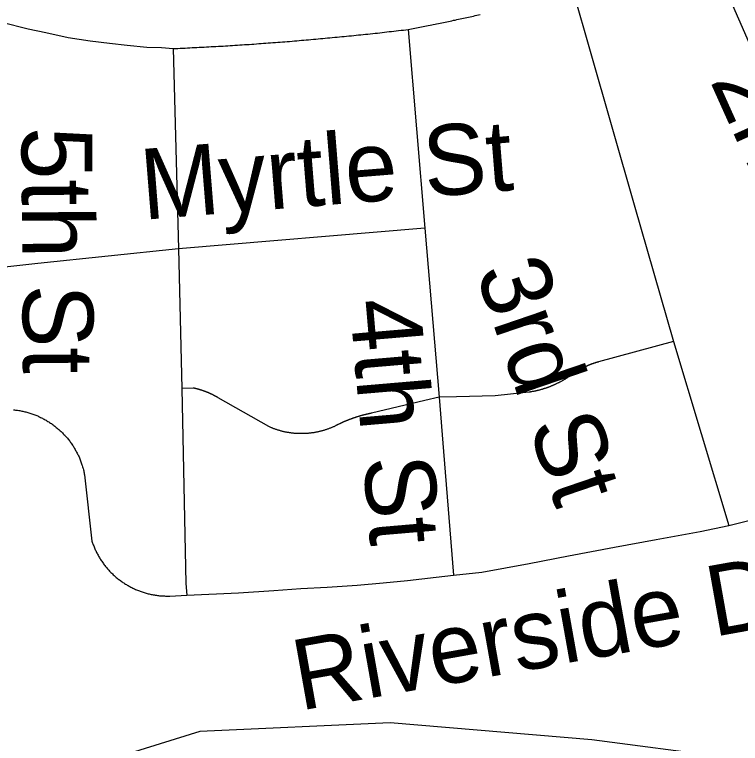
# Model space of a CAD drawing. Extents: x 1268485 to 1426702, y 514839 to 616766.
# Drawn here: x 1381847 to 1382689, y 545651 to 546497 of the extents above; entities that cross this region are included whole.
import ezdxf

# ---------------------------------------------------------------- set-up
doc = ezdxf.new("R2010")
doc.units = 0
for name, color, linetype in [('Old_Level_10', 7, 'Continuous'), ('Old_Level_35', 7, 'Continuous'), ('Old_Level_58', 7, 'Continuous')]:
    doc.layers.add(name, color=color, linetype=linetype)

msp = doc.modelspace()

# ---------------------------------------------------------------- linework, layer by layer
at = {"layer": 'Old_Level_35'}
for p, q in [((1382303.359, 546480.207), (1382322.839, 546249.677)), ((1382030.639, 546458.01), (1382036.996, 546225.327)), ((1382322.839, 546249.677), (1382036.996, 546225.327)), ((1382322.839, 546249.677), (1382339.243, 546053.186)), ((1382036.996, 546225.327), (1382040.892, 546063.49)), ((1382611.45, 546117.982), (1382524.507, 546094.248)), ((1382611.45, 546117.982), (1382675.733, 545904.113)), ((1382054.015, 546063.798), (1382040.892, 546063.49)), ((1382141.675, 546019.147), (1382082.825, 546052.571)), ((1381927.703, 545963.168), (1381936.213, 545886.171)), ((1382026.641, 545822.297), (1382046.326, 545823.272))]:
    msp.add_line(p, q, dxfattribs=at)
for points in [[(1382648.051, 546581.195), (1382737.967, 546375.887), (1382809.837, 546208), (1382860.588, 546089.993), (1382906.212, 545996.336)], [(1382494.98, 546524.293), (1382514.767, 546454.934), (1382565.62, 546276.437), (1382611.45, 546117.982)], [(1381800.674, 546496.303), (1381862.292, 546480.924), (1381882.797, 546476.516), (1381908.839, 546470.929), (1381934.368, 546466.981), (1381956.616, 546464.264), (1381977.121, 546462.009), (1381999.882, 546459.804), (1382017.106, 546459.241), (1382030.639, 546458.01)], [(1382303.359, 546480.207), (1382305.409, 546480.566), (1382307.357, 546480.924), (1382309.203, 546481.335), (1382311.253, 546481.694), (1382313.099, 546482.052), (1382315.149, 546482.462), (1382317.097, 546482.872), (1382319.045, 546483.232), (1382320.993, 546483.642), (1382322.839, 546484), (1382324.889, 546484.359), (1382326.735, 546484.77), (1382328.785, 546485.18), (1382330.733, 546485.538), (1382332.579, 546485.948), (1382334.629, 546486.307), (1382336.475, 546486.768), (1382338.525, 546487.128), (1382340.473, 546487.589), (1382342.421, 546487.948), (1382344.369, 546488.306), (1382346.215, 546488.768), (1382348.265, 546489.127), (1382350.111, 546489.588), (1382352.161, 546489.947), (1382354.007, 546490.357), (1382355.955, 546490.819), (1382358.005, 546491.177), (1382359.851, 546491.639), (1382361.901, 546491.997), (1382363.747, 546492.459), (1382365.797, 546492.869), (1382367.643, 546493.33), (1382369.591, 546493.689), (1382371.539, 546494.15), (1382373.487, 546494.56), (1382375.332, 546495.022), (1382377.383, 546495.381), (1382379.228, 546495.791), (1382381.279, 546496.252), (1382383.124, 546496.713), (1382385.175, 546497.124), (1382387.02, 546497.585)], [(1382030.639, 546458.01), (1382033.408, 546458.113), (1382036.176, 546458.266), (1382038.842, 546458.369), (1382041.61, 546458.523), (1382044.378, 546458.625), (1382047.146, 546458.728), (1382049.914, 546458.933), (1382052.785, 546459.086), (1382055.451, 546459.189), (1382058.219, 546459.291), (1382060.987, 546459.496), (1382063.755, 546459.651), (1382066.524, 546459.753), (1382069.292, 546459.958), (1382071.957, 546460.061), (1382074.726, 546460.266), (1382077.494, 546460.368), (1382080.262, 546460.573), (1382083.133, 546460.676), (1382085.901, 546460.881), (1382088.669, 546460.984), (1382091.335, 546461.189), (1382094.103, 546461.394), (1382096.871, 546461.496), (1382099.64, 546461.701), (1382102.408, 546461.855), (1382105.176, 546462.06), (1382107.842, 546462.265), (1382110.61, 546462.419), (1382113.378, 546462.572), (1382116.146, 546462.726), (1382119.017, 546462.932), (1382121.785, 546463.137), (1382124.451, 546463.29), (1382127.219, 546463.547), (1382129.987, 546463.752), (1382132.755, 546463.957), (1382135.524, 546464.11), (1382138.292, 546464.315), (1382140.958, 546464.572), (1382143.726, 546464.725), (1382146.494, 546464.93), (1382149.262, 546465.187), (1382152.03, 546465.392), (1382154.799, 546465.546), (1382157.464, 546465.802), (1382160.335, 546466.007), (1382163.103, 546466.263), (1382165.871, 546466.417), (1382168.64, 546466.673), (1382171.408, 546466.93), (1382174.176, 546467.135), (1382176.842, 546467.391), (1382179.61, 546467.648), (1382182.378, 546467.801), (1382185.146, 546468.058), (1382187.914, 546468.314), (1382190.58, 546468.57), (1382193.348, 546468.826), (1382196.117, 546469.083), (1382198.885, 546469.288), (1382201.653, 546469.544), (1382204.421, 546469.801), (1382207.087, 546470.057), (1382209.855, 546470.313), (1382212.623, 546470.569), (1382215.391, 546470.826), (1382218.16, 546471.082), (1382220.825, 546471.339), (1382223.593, 546471.646), (1382226.362, 546471.851), (1382229.13, 546472.107), (1382231.898, 546472.415), (1382234.666, 546472.671), (1382237.537, 546472.927), (1382240.203, 546473.235), (1382242.971, 546473.492), (1382245.739, 546473.799), (1382248.507, 546474.055), (1382251.276, 546474.363), (1382254.044, 546474.67), (1382256.709, 546474.927), (1382259.478, 546475.235), (1382262.246, 546475.542), (1382265.014, 546475.798), (1382267.782, 546476.106), (1382270.55, 546476.413), (1382273.216, 546476.773), (1382275.984, 546477.08), (1382278.753, 546477.388), (1382281.418, 546477.695), (1382284.084, 546478.003), (1382286.852, 546478.31), (1382289.62, 546478.618), (1382292.388, 546478.926), (1382295.157, 546479.233), (1382297.925, 546479.541), (1382300.591, 546479.899), (1382303.359, 546480.207)], [(1382036.996, 546225.327), (1381873.365, 546208.615), (1381734.339, 546192.826), (1381718.243, 546194.313)], [(1382524.507, 546094.248), (1382524.2, 546094.145), (1382523.892, 546094.043), (1382523.482, 546093.991), (1382523.277, 546093.889), (1382522.867, 546093.838), (1382522.662, 546093.684), (1382522.252, 546093.633), (1382521.842, 546093.479), (1382521.637, 546093.376), (1382521.227, 546093.325), (1382521.022, 546093.171), (1382520.611, 546093.12), (1382520.406, 546093.018), (1382519.996, 546092.863), (1382519.586, 546092.813), (1382519.381, 546092.71), (1382518.971, 546092.556), (1382518.766, 546092.505), (1382518.356, 546092.351), (1382518.151, 546092.248), (1382517.741, 546092.146), (1382517.536, 546092.043), (1382517.126, 546091.941), (1382516.715, 546091.838), (1382516.51, 546091.685), (1382516.1, 546091.582), (1382515.895, 546091.428), (1382515.485, 546091.377), (1382515.28, 546091.275), (1382514.87, 546091.12), (1382514.665, 546091.018), (1382514.255, 546090.865), (1382514.05, 546090.762), (1382513.64, 546090.608), (1382513.332, 546090.505), (1382513.025, 546090.352), (1382512.717, 546090.249), (1382512.409, 546090.147), (1382512.102, 546089.993), (1382511.794, 546089.788), (1382511.487, 546089.685), (1382511.077, 546089.583), (1382510.871, 546089.429), (1382510.461, 546089.327), (1382510.256, 546089.172), (1382510.051, 546089.019), (1382509.641, 546088.865), (1382509.334, 546088.762), (1382509.026, 546088.609), (1382508.718, 546088.455), (1382508.411, 546088.301), (1382508.103, 546088.199), (1382507.796, 546088.045), (1382507.488, 546087.891), (1382507.283, 546087.737), (1382506.873, 546087.635), (1382506.668, 546087.429), (1382506.258, 546087.327), (1382505.95, 546087.122), (1382505.745, 546087.019), (1382505.335, 546086.814), (1382505.13, 546086.712), (1382504.72, 546086.507), (1382504.515, 546086.353), (1382504.207, 546086.199), (1382503.9, 546086.046), (1382503.592, 546085.892), (1382503.285, 546085.738), (1382502.977, 546085.584), (1382502.772, 546085.431), (1382502.362, 546085.226), (1382502.157, 546085.071), (1382501.849, 546084.918), (1382501.542, 546084.764), (1382501.234, 546084.559), (1382501.029, 546084.456), (1382500.619, 546084.251), (1382500.414, 546084.046), (1382500.106, 546083.893), (1382499.799, 546083.739), (1382499.491, 546083.585), (1382499.286, 546083.38), (1382498.876, 546083.175), (1382498.671, 546083.021), (1382498.363, 546082.867), (1382498.158, 546082.713), (1382497.748, 546082.508), (1382497.543, 546082.303), (1382497.235, 546082.15), (1382496.825, 546081.945), (1382496.62, 546081.74), (1382496.415, 546081.585), (1382496.108, 546081.38), (1382495.8, 546081.175), (1382495.493, 546081.022), (1382495.288, 546080.817), (1382494.98, 546080.612), (1382494.775, 546080.458), (1382494.365, 546080.253)], [(1382494.365, 546080.253), (1382493.955, 546079.945), (1382493.545, 546079.587), (1382493.032, 546079.227), (1382492.622, 546078.92), (1382492.109, 546078.561), (1382491.597, 546078.254), (1382491.289, 546077.946), (1382490.776, 546077.639), (1382490.264, 546077.229), (1382489.854, 546076.921), (1382489.341, 546076.613), (1382488.828, 546076.306), (1382488.418, 546075.998), (1382488.008, 546075.691), (1382487.496, 546075.383), (1382486.983, 546075.126), (1382486.47, 546074.819), (1382485.958, 546074.511), (1382485.548, 546074.204), (1382485.137, 546073.948), (1382484.625, 546073.64), (1382484.112, 546073.333), (1382483.6, 546073.076), (1382483.087, 546072.768), (1382482.574, 546072.512), (1382482.164, 546072.205), (1382481.652, 546071.948), (1382481.139, 546071.64), (1382480.626, 546071.385), (1382480.114, 546071.128), (1382479.601, 546070.82), (1382479.088, 546070.564), (1382478.576, 546070.308), (1382478.166, 546070.052), (1382477.653, 546069.795), (1382477.14, 546069.539), (1382476.628, 546069.334), (1382476.115, 546069.077), (1382475.603, 546068.821), (1382475.09, 546068.565), (1382474.577, 546068.309), (1382474.167, 546068.052), (1382473.655, 546067.796), (1382473.142, 546067.642), (1382472.527, 546067.386), (1382472.014, 546067.129), (1382471.501, 546066.924), (1382470.989, 546066.668), (1382470.476, 546066.514), (1382469.964, 546066.258), (1382469.451, 546066.053), (1382468.836, 546065.796), (1382468.426, 546065.643), (1382467.913, 546065.438), (1382467.4, 546065.181), (1382466.785, 546064.976), (1382466.273, 546064.823), (1382465.76, 546064.618), (1382465.247, 546064.413), (1382464.735, 546064.259), (1382464.12, 546064.054), (1382463.607, 546063.9), (1382463.094, 546063.695), (1382462.479, 546063.49), (1382461.967, 546063.336), (1382461.454, 546063.131), (1382460.839, 546062.977), (1382460.326, 546062.823), (1382459.916, 546062.618), (1382459.403, 546062.516), (1382458.788, 546062.311), (1382458.276, 546062.106), (1382457.66, 546062.003), (1382457.148, 546061.9), (1382456.635, 546061.695), (1382456.02, 546061.542), (1382455.507, 546061.44), (1382454.995, 546061.234), (1382454.38, 546061.132), (1382453.867, 546060.978), (1382453.252, 546060.875), (1382452.739, 546060.773), (1382452.227, 546060.619), (1382451.611, 546060.517), (1382451.099, 546060.363), (1382450.484, 546060.26), (1382449.971, 546060.107), (1382449.458, 546060.004), (1382448.843, 546059.85), (1382448.331, 546059.799), (1382447.715, 546059.697), (1382447.203, 546059.645), (1382446.588, 546059.492), (1382446.075, 546059.389), (1382445.46, 546059.337), (1382445.05, 546059.184), (1382444.537, 546059.132), (1382443.922, 546059.081), (1382443.409, 546058.927)], [(1382040.892, 546063.49), (1382045.506, 545836.958), (1382046.326, 545823.272)], [(1382082.825, 546052.571), (1382082.62, 546052.776), (1382082.415, 546052.878), (1382082.108, 546053.083), (1382081.903, 546053.186), (1382081.492, 546053.391), (1382081.287, 546053.493), (1382080.98, 546053.698), (1382080.775, 546053.801), (1382080.467, 546054.006), (1382080.16, 546054.109), (1382079.852, 546054.314), (1382079.647, 546054.416), (1382079.339, 546054.57), (1382079.134, 546054.775), (1382078.724, 546054.878), (1382078.519, 546054.98), (1382078.212, 546055.185), (1382078.007, 546055.288), (1382077.596, 546055.441), (1382077.391, 546055.646), (1382077.084, 546055.749), (1382076.879, 546055.851), (1382076.469, 546056.006), (1382076.264, 546056.211), (1382075.956, 546056.313), (1382075.751, 546056.416), (1382075.341, 546056.569), (1382075.136, 546056.672), (1382074.828, 546056.877), (1382074.521, 546056.979), (1382074.213, 546057.133), (1382074.008, 546057.236), (1382073.7, 546057.389), (1382073.393, 546057.492), (1382073.085, 546057.646), (1382072.88, 546057.749), (1382072.47, 546057.851), (1382072.265, 546058.005), (1382071.957, 546058.107), (1382071.65, 546058.261), (1382071.342, 546058.364), (1382071.137, 546058.517), (1382070.83, 546058.62), (1382070.522, 546058.774), (1382070.215, 546058.876), (1382070.009, 546058.979), (1382069.599, 546059.132), (1382069.394, 546059.184), (1382069.087, 546059.337), (1382068.779, 546059.44), (1382068.472, 546059.542), (1382068.164, 546059.697), (1382067.856, 546059.799), (1382067.651, 546059.85), (1382067.241, 546060.004), (1382067.036, 546060.107), (1382066.729, 546060.26), (1382066.421, 546060.312), (1382066.113, 546060.414), (1382065.908, 546060.568), (1382065.498, 546060.619), (1382065.293, 546060.773), (1382064.883, 546060.824), (1382064.576, 546060.927), (1382064.371, 546061.08), (1382063.96, 546061.132), (1382063.755, 546061.234), (1382063.345, 546061.337), (1382063.14, 546061.44), (1382062.833, 546061.49), (1382062.525, 546061.645), (1382062.218, 546061.695), (1382061.91, 546061.798), (1382061.602, 546061.9), (1382061.397, 546062.003), (1382060.987, 546062.055), (1382060.782, 546062.208), (1382060.372, 546062.26), (1382060.167, 546062.311), (1382059.859, 546062.413), (1382059.449, 546062.516), (1382059.244, 546062.567), (1382058.834, 546062.67), (1382058.629, 546062.772), (1382058.219, 546062.823), (1382058.014, 546062.875), (1382057.706, 546062.977), (1382057.399, 546063.08), (1382057.091, 546063.131), (1382056.784, 546063.182), (1382056.476, 546063.233), (1382056.168, 546063.388), (1382055.861, 546063.438), (1382055.451, 546063.49), (1382055.246, 546063.541), (1382054.836, 546063.643), (1382054.631, 546063.695), (1382054.426, 546063.746), (1382054.015, 546063.798)], [(1382443.409, 546058.927), (1382404.347, 546054.98), (1382359.646, 546053.493), (1382339.243, 546053.186)], [(1382339.243, 546053.186), (1382322.634, 546049.547), (1382260.913, 546034.629)], [(1382339.243, 546053.186), (1382344.472, 545990.235), (1382355.955, 545846.698)], [(1381845.375, 546038.576), (1381846.605, 546038.422), (1381847.733, 546038.32), (1381848.963, 546038.166), (1381850.091, 546038.012), (1381851.424, 546037.807), (1381852.552, 546037.602), (1381853.782, 546037.397), (1381855.012, 546037.141), (1381856.14, 546036.884), (1381857.268, 546036.628), (1381858.498, 546036.372), (1381859.626, 546036.064), (1381860.856, 546035.756), (1381861.984, 546035.449), (1381863.112, 546035.039), (1381864.24, 546034.731), (1381865.47, 546034.373), (1381866.598, 546034.013), (1381867.726, 546033.552), (1381868.853, 546033.193), (1381869.981, 546032.732), (1381871.109, 546032.322), (1381872.237, 546031.81), (1381873.365, 546031.399), (1381874.492, 546030.887), (1381875.62, 546030.374), (1381876.645, 546029.81), (1381877.773, 546029.297), (1381878.901, 546028.734), (1381879.926, 546028.169), (1381880.951, 546027.606), (1381881.977, 546027.042), (1381883.105, 546026.426), (1381884.13, 546025.811), (1381885.155, 546025.196), (1381886.283, 546024.581), (1381887.206, 546023.863), (1381888.231, 546023.248), (1381889.256, 546022.582), (1381890.281, 546021.864), (1381891.204, 546021.147), (1381892.127, 546020.429), (1381893.152, 546019.711), (1381894.075, 546018.942), (1381894.998, 546018.174), (1381896.023, 546017.456), (1381896.843, 546016.636), (1381897.868, 546015.866), (1381898.791, 546015.046), (1381899.611, 546014.226), (1381900.534, 546013.355), (1381901.354, 546012.585), (1381902.277, 546011.663), (1381903.097, 546010.792), (1381903.917, 546009.92), (1381904.738, 546009.049), (1381905.455, 546008.177), (1381906.378, 546007.306), (1381907.096, 546006.383), (1381907.916, 546005.46), (1381908.736, 546004.486), (1381909.454, 546003.563), (1381910.274, 546002.64), (1381910.889, 546001.615), (1381911.607, 546000.692), (1381912.324, 545999.667), (1381913.042, 545998.694), (1381913.76, 545997.668), (1381914.375, 545996.694), (1381914.99, 545995.618), (1381915.605, 545994.643), (1381916.22, 545993.567), (1381916.836, 545992.542), (1381917.451, 545991.517), (1381918.168, 545990.44), (1381918.579, 545989.364), (1381919.296, 545988.338), (1381919.706, 545987.211), (1381920.219, 545986.134), (1381920.834, 545985.006), (1381921.347, 545983.93), (1381921.757, 545982.802), (1381922.269, 545981.674), (1381922.782, 545980.546), (1381923.09, 545979.419), (1381923.602, 545978.291), (1381924.012, 545977.163), (1381924.423, 545975.984), (1381924.73, 545974.856), (1381925.14, 545973.728), (1381925.55, 545972.549), (1381925.858, 545971.37), (1381926.165, 545970.242), (1381926.473, 545969.064), (1381926.781, 545967.884), (1381926.986, 545966.705), (1381927.293, 545965.578), (1381927.498, 545964.398), (1381927.703, 545963.168)], [(1382260.913, 546034.629), (1382260.4, 546034.578), (1382259.99, 546034.424), (1382259.478, 546034.373), (1382259.17, 546034.27), (1382258.657, 546034.168), (1382258.247, 546034.065), (1382257.735, 546034.013), (1382257.325, 546033.86), (1382256.914, 546033.808), (1382256.504, 546033.706), (1382255.992, 546033.552), (1382255.582, 546033.501), (1382255.172, 546033.398), (1382254.761, 546033.245), (1382254.249, 546033.193), (1382253.839, 546033.04), (1382253.326, 546032.937), (1382253.018, 546032.835), (1382252.506, 546032.732), (1382252.096, 546032.63), (1382251.583, 546032.476), (1382251.276, 546032.373), (1382250.865, 546032.27), (1382250.353, 546032.168), (1382250.045, 546032.065), (1382249.533, 546031.963), (1382249.122, 546031.81), (1382248.61, 546031.707), (1382248.2, 546031.553), (1382247.79, 546031.45), (1382247.38, 546031.297), (1382246.969, 546031.194), (1382246.457, 546031.04), (1382246.149, 546030.938), (1382245.637, 546030.835), (1382245.226, 546030.682), (1382244.714, 546030.477), (1382244.406, 546030.374), (1382243.996, 546030.272), (1382243.484, 546030.117), (1382243.176, 546030.015), (1382242.663, 546029.862), (1382242.253, 546029.707), (1382241.843, 546029.554), (1382241.33, 546029.451), (1382241.023, 546029.246), (1382240.51, 546029.144), (1382240.1, 546028.99), (1382239.793, 546028.887), (1382239.28, 546028.682), (1382238.87, 546028.58), (1382238.46, 546028.374), (1382238.05, 546028.272), (1382237.64, 546028.067), (1382237.127, 546027.914), (1382236.717, 546027.811), (1382236.409, 546027.606), (1382235.897, 546027.503), (1382235.487, 546027.298), (1382235.076, 546027.144), (1382234.666, 546026.991), (1382234.256, 546026.837), (1382233.846, 546026.683), (1382233.333, 546026.478), (1382233.026, 546026.324), (1382232.616, 546026.171), (1382232.103, 546026.016), (1382231.796, 546025.811), (1382231.385, 546025.709), (1382230.873, 546025.504), (1382230.463, 546025.299), (1382230.155, 546025.145), (1382229.745, 546024.991), (1382229.232, 546024.838), (1382228.925, 546024.633), (1382228.515, 546024.428), (1382228.002, 546024.273), (1382227.592, 546024.068), (1382227.284, 546023.863), (1382226.874, 546023.71), (1382226.362, 546023.556), (1382225.952, 546023.351), (1382225.644, 546023.197), (1382225.234, 546022.992), (1382224.721, 546022.838), (1382224.414, 546022.633), (1382224.004, 546022.428), (1382223.593, 546022.172), (1382223.081, 546022.018), (1382222.773, 546021.813), (1382222.363, 546021.608), (1382221.953, 546021.454), (1382221.543, 546021.249), (1382221.133, 546021.044), (1382220.723, 546020.788), (1382220.415, 546020.634), (1382220.005, 546020.429), (1382219.492, 546020.275), (1382219.082, 546020.07)], [(1382219.082, 546020.07), (1382218.365, 546019.711), (1382217.75, 546019.301), (1382217.032, 546018.994), (1382216.212, 546018.686), (1382215.494, 546018.379), (1382214.776, 546018.019), (1382213.956, 546017.712), (1382213.238, 546017.456), (1382212.521, 546017.148), (1382211.7, 546016.789), (1382210.983, 546016.584), (1382210.265, 546016.226), (1382209.547, 546016.021), (1382208.727, 546015.764), (1382207.907, 546015.456), (1382207.087, 546015.2), (1382206.369, 546014.995), (1382205.651, 546014.739), (1382204.831, 546014.483), (1382204.011, 546014.328), (1382203.293, 546014.073), (1382202.473, 546013.867), (1382201.755, 546013.611), (1382200.833, 546013.457), (1382200.115, 546013.252), (1382199.397, 546013.047), (1382198.475, 546012.945), (1382197.757, 546012.74), (1382197.039, 546012.585), (1382196.117, 546012.432), (1382195.399, 546012.33), (1382194.579, 546012.125), (1382193.758, 546012.022), (1382193.041, 546011.868), (1382192.118, 546011.817), (1382191.4, 546011.663), (1382190.58, 546011.56), (1382189.76, 546011.509), (1382189.042, 546011.355), (1382188.119, 546011.304), (1382187.402, 546011.253), (1382186.479, 546011.202), (1382185.761, 546011.15), (1382184.839, 546011.048), (1382184.121, 546010.997), (1382183.403, 546010.945), (1382182.481, 546010.945), (1382181.763, 546010.945), (1382180.84, 546010.894), (1382180.122, 546010.894), (1382179.2, 546010.894), (1382178.482, 546010.894), (1382177.662, 546010.894), (1382176.842, 546010.945), (1382176.021, 546010.945), (1382175.201, 546010.997), (1382174.381, 546010.997), (1382173.663, 546011.048), (1382172.741, 546011.15), (1382172.023, 546011.202), (1382171.203, 546011.253), (1382170.382, 546011.304), (1382169.665, 546011.458), (1382168.742, 546011.509), (1382168.024, 546011.612), (1382167.102, 546011.663), (1382166.384, 546011.817), (1382165.666, 546011.919), (1382164.744, 546012.073), (1382164.026, 546012.175), (1382163.103, 546012.38), (1382162.385, 546012.483), (1382161.668, 546012.637), (1382160.745, 546012.791), (1382160.027, 546012.996), (1382159.207, 546013.15), (1382158.387, 546013.303), (1382157.669, 546013.508), (1382156.849, 546013.765), (1382156.131, 546013.918), (1382155.209, 546014.123), (1382154.491, 546014.38), (1382153.773, 546014.585), (1382152.953, 546014.79), (1382152.133, 546015.046), (1382151.415, 546015.303), (1382150.595, 546015.559), (1382149.877, 546015.815), (1382149.16, 546016.071), (1382148.339, 546016.379), (1382147.622, 546016.636), (1382146.904, 546016.943), (1382146.084, 546017.251), (1382145.366, 546017.507), (1382144.648, 546017.814), (1382143.828, 546018.122), (1382143.111, 546018.429), (1382142.393, 546018.789), (1382141.675, 546019.147)], [(1382675.733, 545904.113), (1382699.007, 545910.111), (1382732.328, 545916.775), (1382761.855, 545925.08), (1382779.08, 545930.616), (1382797.329, 545937.229), (1382821.218, 545947.789), (1382843.466, 545958.401), (1382866.739, 545971.165), (1382883.964, 545981.725), (1382899.65, 545991.773), (1382906.212, 545996.336)], [(1382355.955, 545846.698), (1382388.968, 545849.979), (1382443.922, 545860.078), (1382489.546, 545869.203), (1382542.757, 545878.943), (1382591.354, 545887.811), (1382642.515, 545897.193), (1382675.733, 545904.113)], [(1381936.213, 545886.171), (1381936.623, 545885.043), (1381937.136, 545883.915), (1381937.546, 545882.788), (1381937.853, 545881.711), (1381938.366, 545880.584), (1381938.776, 545879.456), (1381939.289, 545878.379), (1381939.801, 545877.251), (1381940.212, 545876.123), (1381940.724, 545875.047), (1381941.237, 545874.022), (1381941.749, 545872.945), (1381942.262, 545871.869), (1381942.877, 545870.792), (1381943.492, 545869.767), (1381944.005, 545868.691), (1381944.62, 545867.614), (1381945.235, 545866.64), (1381945.85, 545865.615), (1381946.466, 545864.64), (1381947.081, 545863.564), (1381947.901, 545862.642), (1381948.516, 545861.616), (1381949.234, 545860.642), (1381949.849, 545859.668), (1381950.669, 545858.694), (1381951.387, 545857.771), (1381952.105, 545856.798), (1381952.925, 545855.875), (1381953.642, 545854.952), (1381954.36, 545854.08), (1381955.283, 545853.107), (1381956.001, 545852.235), (1381956.923, 545851.364), (1381957.641, 545850.492), (1381958.461, 545849.621), (1381959.384, 545848.801), (1381960.204, 545847.98), (1381961.127, 545847.108), (1381962.05, 545846.288), (1381962.87, 545845.571), (1381963.793, 545844.75), (1381964.613, 545843.93), (1381965.638, 545843.212), (1381966.458, 545842.444), (1381967.483, 545841.675), (1381968.406, 545841.009), (1381969.329, 545840.239), (1381970.354, 545839.573), (1381971.277, 545838.856), (1381972.2, 545838.189), (1381973.225, 545837.523), (1381974.25, 545836.856), (1381975.275, 545836.241), (1381976.403, 545835.575), (1381977.326, 545835.01), (1381978.351, 545834.395), (1381979.479, 545833.832), (1381980.504, 545833.267), (1381981.53, 545832.704), (1381982.657, 545832.14), (1381983.785, 545831.576), (1381984.708, 545831.064), (1381985.836, 545830.551), (1381986.963, 545830.038), (1381987.989, 545829.628), (1381989.116, 545829.116), (1381990.244, 545828.705), (1381991.372, 545828.244), (1381992.5, 545827.885), (1381993.628, 545827.423), (1381994.755, 545827.065), (1381995.883, 545826.706), (1381997.113, 545826.296), (1381998.241, 545825.988), (1381999.369, 545825.63), (1382000.497, 545825.322), (1382001.727, 545825.065), (1382002.855, 545824.758), (1382003.983, 545824.502), (1382005.213, 545824.245), (1382006.341, 545823.989), (1382007.469, 545823.733), (1382008.801, 545823.579), (1382009.827, 545823.374), (1382011.16, 545823.169), (1382012.287, 545823.066), (1382013.518, 545822.861), (1382014.645, 545822.759), (1382015.876, 545822.707), (1382017.004, 545822.554), (1382018.234, 545822.502), (1382019.464, 545822.451), (1382020.592, 545822.4), (1382021.925, 545822.297), (1382022.95, 545822.297), (1382024.283, 545822.297), (1382025.513, 545822.297), (1382026.641, 545822.297)], [(1382046.326, 545823.272), (1382106.509, 545826.142), (1382147.622, 545828.961), (1382178.79, 545831.114), (1382209.24, 545832.806), (1382244.201, 545835.062), (1382274.344, 545837.728), (1382302.744, 545840.547), (1382335.962, 545844.187), (1382355.955, 545846.698)]]:
    msp.add_lwpolyline(points, dxfattribs=at)
at = {"layer": 'Old_Level_58'}
msp.add_lwpolyline([(1382670.367, 545635.11), (1382516.542, 545655.189), (1382282.46, 545675.267), (1382061.755, 545665.228), (1381847.737, 545598.299)], dxfattribs=at)
msp.add_lwpolyline([(1382670.367, 545635.11), (1382516.542, 545655.189), (1382282.46, 545675.267), (1382061.755, 545665.228), (1381847.737, 545598.299)], dxfattribs=at)

# ---------------------------------------------------------------- texts
at = {"layer": 'Old_Level_10'}
for s, height, rotation, p in [('2nd St', 82.0208, 294.215475, (1382653.218, 546420.92)), ('Myrtle St', 82.0208, 4.605222, (1381995.949, 546259.148)), ('5th St', 82.0208, 270.372131, (1381854.574, 546366.872)), ('3rd St', 82.0208, 288.841436, (1382381.271, 546198.999)), ('4th St', 82.0208, 274.877242, (1382235.386, 546164.896)), ('Riverside Dr', 82.02083, 10.121825, (1382177.796, 545689.126))]:
    msp.add_text(s, height=height, rotation=rotation, dxfattribs=at).set_placement(p)

doc.saveas('drawing.dxf')
